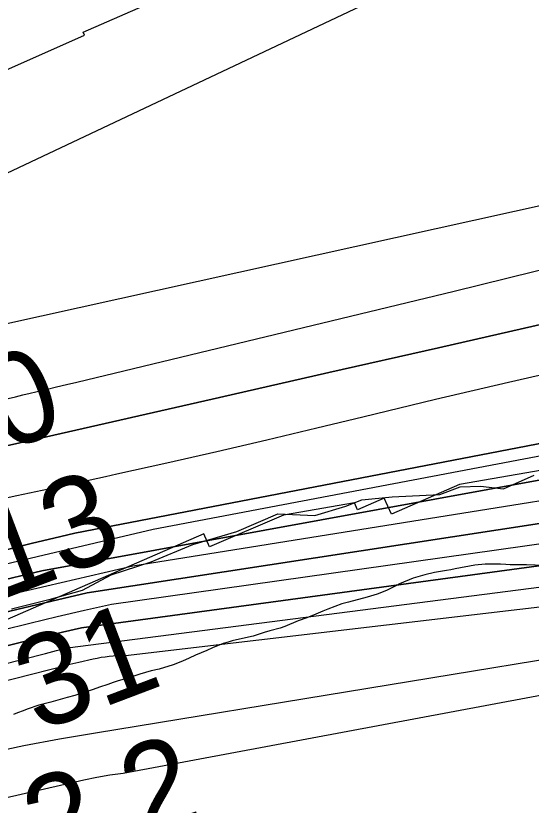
# Model space of a CAD drawing. Extents: x 3177185 to 3215018, y 812988 to 838321.
# Drawn here: x 3210269 to 3210645, y 827457 to 828033 of the extents above; entities that cross this region are included whole.
import ezdxf

# ---------------------------------------------------------------- set-up
doc = ezdxf.new("R2010")
doc.units = 0
for name, color, linetype in [('V-RIVR-EDGE', 7, 'Continuous'), ('V-RIVR-RANG', 7, 'Continuous'), ('V-ROAD-CNTR', 7, 'Continuous'), ('V-RRAP-RVMT', 7, 'Continuous'), ('V-SITE-VEGE', 7, 'Continuous'), ('V-TOPO-DPTH', 7, 'Continuous'), ('V-TOPO-MAJR', 7, 'Continuous'), ('V-TOPO-MINR', 7, 'Continuous'), ('V-TOPO-WATR', 7, 'Continuous')]:
    doc.layers.add(name, color=color, linetype=linetype)

msp = doc.modelspace()

# ---------------------------------------------------------------- linework, layer by layer
at = {"layer": 'V-RIVR-EDGE'}
msp.add_lwpolyline([(3210265.59, 827600.33), (3210294.74, 827607.64), (3210317.35, 827614.11), (3210338.25, 827625.36), (3210367.39, 827634.85), (3210397.85, 827647.38), (3210430.04, 827656.86), (3210460.07, 827669.83), (3210487.01, 827668.46), (3210509.63, 827675.36), (3210521.38, 827680.11), (3210543.56, 827682.23), (3210578.33, 827683.88), (3210593.13, 827689.49), (3210607.91, 827689.89), (3210624.86, 827688.11), (3210647.05, 827698.05)], dxfattribs=at)
at = {"layer": 'V-ROAD-CNTR'}
msp.add_spline([(3212784.04, 828348.86), (3212610.15, 828268.62), (3212500.86, 828208.2), (3212361.17, 828105.33), (3212289.92, 828011.63), (3212212.12, 827921.98), (3212160.44, 827881.32), (3212062.5, 827839.05), (3211919.46, 827792.25), (3211747.55, 827733.29), (3211657.99, 827699.93), (3211560.1, 827656.66), (3211363.42, 827587.05), (3211182.05, 827518.61), (3211077.49, 827480.62), (3210925.45, 827421.96), (3210802.69, 827370.03), (3210708.58, 827361.3), (3210560.17, 827356.57), (3210440.78, 827364.32), (3210309.26, 827359.73), (3210189.72, 827358.08), (3210079.22, 827334.44), (3209938.5, 827302.26)], degree=3, dxfattribs=at)
at = {"layer": 'V-RRAP-RVMT'}
for p, q in [((3210317.89, 828021.53), (3210431.77, 828071.83)), ((3210318.85, 828019.18), (3210317.89, 828021.53)), ((3210259.15, 827992.7), (3210318.85, 828019.18)), ((3210795.88, 827726.51), (3210592.66, 827691.16)), ((3210592.66, 827691.16), (3210542.88, 827669.61)), ((3210537.57, 827681.14), (3210518.17, 827672.76)), ((3210542.88, 827669.61), (3210537.57, 827681.14)), ((3210515.93, 827677.72), (3210464.19, 827668.8)), ((3210518.17, 827672.76), (3210515.93, 827677.72)), ((3210464.19, 827668.8), (3210410.19, 827645.67)), ((3210405.89, 827655.24), (3210256.44, 827590.14)), ((3210410.19, 827645.67), (3210405.89, 827655.24))]:
    msp.add_line(p, q, dxfattribs=at)
at = {"layer": 'V-SITE-VEGE'}
for points in [[(3210654.34, 827632.15), (3210641.56, 827632.62), (3210629.71, 827632.57), (3210626.45, 827632.81), (3210622.54, 827632.93), (3210611.46, 827633.01), (3210603.77, 827632.32), (3210589.45, 827629.65), (3210586.33, 827628.86), (3210583.2, 827628.45), (3210574.47, 827626.85), (3210567.31, 827625.25), (3210558.85, 827622.74), (3210548.84, 827618.66), (3210546.11, 827617.21), (3210539.22, 827613.92), (3210532.58, 827611.16), (3210525.16, 827608.91), (3210511.49, 827605.33), (3210506.81, 827604.01), (3210496.4, 827600.18), (3210492.76, 827598.6), (3210487.68, 827596.62), (3210481.05, 827593.86), (3210474.93, 827591.62), (3210465.18, 827587.4), (3210461.79, 827586.35), (3210454.11, 827584.36), (3210449.95, 827583.17), (3210441.88, 827580.53), (3210434.2, 827578.67), (3210426.65, 827577.07), (3210423.66, 827576.14), (3210420.14, 827575.21), (3210412.33, 827572.05), (3210408.17, 827570.08), (3210399.85, 827566.53), (3210395.17, 827564.29), (3210390.35, 827562.18), (3210383.59, 827559.55), (3210373.44, 827556.38), (3210367.45, 827555.05), (3210359.25, 827552.67), (3210349.49, 827549.62), (3210343.5, 827547.9), (3210339.86, 827546.71), (3210335.96, 827545.26)], [(3210335.96, 827545.26), (3210329.71, 827543.15), (3210325.28, 827541.44), (3210320.86, 827539.99), (3210311.75, 827537.21), (3210306.29, 827535.75), (3210294.18, 827532.18), (3210285.46, 827530.06), (3210277, 827527.28), (3210274.14, 827525.96), (3210269.97, 827524.51), (3210267.11, 827523.33)]]:
    msp.add_lwpolyline(points, dxfattribs=at)
at = {"layer": 'V-TOPO-DPTH'}
for points in [[(3207916.94, 827193.35), (3209133.45, 827419.85), (3209134.57, 827420.06), (3209135.13, 827420.17), (3209135.69, 827420.28), (3210188.36, 827627.29), (3210203.88, 827630.44), (3210219.36, 827633.73), (3210234.79, 827637.22), (3210250.2, 827640.85), (3210265.59, 827644.56), (3210280.99, 827648.26), (3210296.38, 827651.93), (3210311.79, 827655.59), (3211066.76, 827801.16), (3211072.48, 827802.21), (3211078.18, 827803.44), (3211103.7, 827809.58), (3211108.33, 827810.76), (3211112.94, 827812.04), (3211117.51, 827813.45), (3211122.05, 827814.95), (3211358.7, 827897.06), (3211474.76, 827938.54)], [(3211474.76, 827938.54), (3211358.7, 827897.06), (3211122.05, 827814.95), (3211117.51, 827813.45), (3211112.94, 827812.04), (3211108.33, 827810.76), (3211103.7, 827809.58), (3211078.18, 827803.44), (3211072.48, 827802.21), (3211066.76, 827801.16), (3210311.79, 827655.59), (3210296.38, 827651.93), (3210280.99, 827648.26), (3210265.59, 827644.56), (3210250.2, 827640.85), (3210234.79, 827637.22), (3210219.36, 827633.73), (3210203.88, 827630.44), (3210188.36, 827627.29), (3209135.69, 827420.28), (3209135.13, 827420.17), (3209134.57, 827420.06), (3209133.45, 827419.85), (3207916.94, 827193.35)], [(3211452.74, 827885.48), (3211387.45, 827864.01), (3211322.02, 827842.98), (3211256.5, 827822.24), (3211165.94, 827793.9), (3211145.55, 827787.85), (3211125.04, 827782.2), (3211104.38, 827777.15), (3210287.69, 827628.15), (3210250.69, 827619.4), (3210213.7, 827610.57), (3210042.48, 827569.44), (3209919.77, 827540.57), (3209796.88, 827512.46), (3209673.74, 827485.49), (3209550.43, 827459.29), (3209188.98, 827384.23), (3209165.81, 827379.51), (3209142.61, 827374.91), (3209119.39, 827370.47), (3209096.13, 827366.16), (3208723.69, 827298.48)], [(3208723.69, 827298.48), (3209096.13, 827366.16), (3209119.39, 827370.47), (3209142.61, 827374.91), (3209165.81, 827379.51), (3209188.98, 827384.23), (3209550.43, 827459.29), (3209673.74, 827485.49), (3209796.88, 827512.46), (3209919.77, 827540.57), (3210042.48, 827569.44), (3210213.7, 827610.57), (3210250.69, 827619.4), (3210287.69, 827628.15), (3211104.38, 827777.15), (3211125.04, 827782.2), (3211145.55, 827787.85), (3211165.94, 827793.9), (3211256.5, 827822.24), (3211322.02, 827842.98), (3211387.45, 827864.01), (3211452.74, 827885.48)], [(3211536.65, 827872.22), (3211263.28, 827776.59), (3211250.22, 827772.02), (3211237.15, 827767.47), (3211224.07, 827762.92), (3211211, 827758.39), (3211205.49, 827756.48), (3211195.13, 827753.02), (3211184.72, 827749.72), (3211174.24, 827746.65), (3211163.71, 827743.74), (3211153.11, 827741.11), (3211142.47, 827738.68), (3211131.76, 827736.57), (3211121.01, 827734.68), (3210320.78, 827612.11), (3210295.05, 827606.1), (3210269.36, 827599.96), (3210243.68, 827593.73), (3209260.11, 827352.56)], [(3209260.11, 827352.56), (3210243.68, 827593.73), (3210269.36, 827599.96), (3210295.05, 827606.1), (3210320.78, 827612.11), (3211121.01, 827734.68), (3211131.76, 827736.57), (3211142.47, 827738.68), (3211153.11, 827741.11), (3211163.71, 827743.74), (3211174.24, 827746.65), (3211184.72, 827749.72), (3211195.13, 827753.02), (3211205.49, 827756.48), (3211211, 827758.39), (3211224.07, 827762.92), (3211237.15, 827767.47), (3211250.22, 827772.02), (3211263.28, 827776.59), (3211536.65, 827872.22)], [(3210657.16, 827809.25), (3210577.25, 827791.03), (3210497.33, 827772.85), (3210417.41, 827754.69), (3210285.82, 827724.82), (3210271.68, 827721.62), (3210257.55, 827718.42), (3210243.41, 827715.25), (3210229.27, 827712.08), (3210035.05, 827668.63), (3209923.75, 827643.94), (3209812.4, 827619.51), (3209700.96, 827595.48)], [(3209700.96, 827595.48), (3209812.4, 827619.51), (3209923.75, 827643.94), (3210035.05, 827668.63), (3210229.27, 827712.08), (3210243.41, 827715.25), (3210257.55, 827718.42), (3210271.68, 827721.62), (3210285.82, 827724.82), (3210417.41, 827754.69), (3210497.33, 827772.85), (3210577.25, 827791.03), (3210657.16, 827809.25)], [(3211448.25, 827804.45), (3211350.91, 827771.01), (3211180.46, 827712.45), (3211168.32, 827708.39), (3211156.14, 827704.46), (3211143.9, 827700.72), (3211131.61, 827697.11), (3210316.66, 827586.57), (3210302.69, 827583.28), (3210288.73, 827579.89), (3210274.8, 827576.45), (3209996.42, 827506.6), (3209856.47, 827471.91), (3209716.4, 827437.76), (3209576.14, 827404.42), (3209435.74, 827371.61), (3209170.54, 827310.43), (3209162.64, 827308.68), (3209154.72, 827307.01), (3209146.78, 827305.47), (3209138.81, 827304.01), (3207953.48, 827097.34)], [(3209593.1, 827542.05), (3210204.42, 827669.4), (3210236.9, 827676.22), (3210269.37, 827683.09), (3210301.81, 827690.07), (3210334.25, 827697.1), (3210342.53, 827698.91), (3210379.06, 827707.02), (3210415.56, 827715.3), (3210452, 827723.82), (3210488.4, 827732.51), (3210521.97, 827740.65), (3210575.16, 827753.38), (3210628.4, 827765.92), (3210681.71, 827778.14)], [(3209593.1, 827542.05), (3210204.42, 827669.4), (3210236.9, 827676.22), (3210269.37, 827683.09), (3210301.81, 827690.07), (3210334.25, 827697.1), (3210342.53, 827698.91), (3210379.06, 827707.02), (3210415.56, 827715.3), (3210452, 827723.82), (3210488.4, 827732.51), (3210521.97, 827740.65), (3210575.16, 827753.38), (3210628.4, 827765.92), (3210681.71, 827778.14)]]:
    msp.add_lwpolyline(points, dxfattribs=at)
at = {"layer": 'V-TOPO-MAJR'}
for points in [[(3209140.28, 827503.95), (3210148.83, 827725.34), (3210165.29, 827729.05), (3210181.73, 827732.89), (3210198.12, 827736.91), (3210214.48, 827741.06), (3210236.43, 827746.76), (3210241.79, 827748.16), (3210247.14, 827749.57), (3210252.49, 827751.01), (3210257.83, 827752.46), (3210263.18, 827753.89), (3210268.54, 827755.29), (3210273.91, 827756.63), (3210279.29, 827757.93), (3210283.41, 827758.9), (3210290.85, 827760.66), (3210298.3, 827762.43), (3210305.74, 827764.21), (3210313.18, 827765.99), (3210588.75, 827832.3), (3210666.65, 827851.46)], [(3209675.17, 827369.43), (3209803.02, 827398.26), (3209931.02, 827426.42), (3210274.59, 827500.58), (3210300.67, 827505.62), (3210326.85, 827509.91), (3211122.29, 827640.22), (3211149.1, 827647.74), (3211175.81, 827655.56), (3211202.4, 827663.82), (3211228.89, 827672.38), (3211235.55, 827674.59), (3211258.67, 827682.18), (3211281.82, 827689.68), (3211305.03, 827697.02), (3211328.26, 827704.26), (3211351.55, 827711.32), (3211374.88, 827718.25), (3211398.27, 827724.98), (3211421.7, 827731.58)]]:
    msp.add_lwpolyline(points, dxfattribs=at)
at = {"layer": 'V-TOPO-MINR'}
for points in [[(3208738.29, 827444.48), (3209108.45, 827507.73), (3209113.53, 827508.64), (3209118.6, 827509.6), (3209123.65, 827510.64), (3209128.7, 827511.73), (3209333.11, 827557.62), (3209440.13, 827582.6), (3209546.83, 827608.79), (3209653.08, 827636.79), (3209759.02, 827665.99), (3210175.12, 827784.52), (3210202.68, 827792.33), (3210230.25, 827800.07), (3210257.85, 827807.73), (3210920.97, 827954.57), (3210950.32, 827962.6), (3210979.5, 827971.25), (3211023.18, 827984.98), (3211031.11, 827987.57), (3211039, 827990.29), (3211046.82, 827993.19), (3211054.6, 827996.22), (3211471.39, 828164.14)], [(3209641.67, 827697.79), (3209734.59, 827730.31), (3209827.59, 827762.61), (3209920.7, 827794.58), (3210013.89, 827826.33), (3210154.36, 827873.91), (3210177.21, 827882.1), (3210199.85, 827890.79), (3210222.18, 827900.27), (3210244.3, 827910.26), (3210537.77, 828048.93)], [(3207916.94, 827193.35), (3209133.45, 827419.85), (3209134.57, 827420.06), (3209135.13, 827420.17), (3209135.69, 827420.28), (3210188.36, 827627.29), (3210203.88, 827630.44), (3210219.36, 827633.73), (3210234.79, 827637.22), (3210250.2, 827640.85), (3210265.59, 827644.56), (3210280.99, 827648.26), (3210296.38, 827651.93), (3210311.79, 827655.59), (3211066.76, 827801.16), (3211072.48, 827802.21), (3211078.18, 827803.44), (3211103.7, 827809.58), (3211108.33, 827810.76), (3211112.94, 827812.04), (3211117.51, 827813.45), (3211122.05, 827814.95), (3211358.7, 827897.06), (3211474.76, 827938.54)], [(3208307.1, 827244.59), (3209115.55, 827394.01), (3209127, 827396.15), (3209138.44, 827398.33), (3209149.88, 827400.56), (3209161.3, 827402.83), (3209886.64, 827548.56), (3209953.18, 827562.31), (3210019.61, 827576.56), (3210085.87, 827591.55), (3210152.02, 827607.04), (3210199.54, 827618.44), (3210241.86, 827628.55), (3210284.2, 827638.6), (3210326.56, 827648.57), (3210368.94, 827658.47), (3211142.3, 827805.45), (3211303.91, 827858.95), (3211396.5, 827889.64), (3211489.08, 827920.35)], [(3208723.69, 827298.48), (3209096.13, 827366.16), (3209119.39, 827370.47), (3209142.61, 827374.91), (3209165.81, 827379.51), (3209188.98, 827384.23), (3209550.43, 827459.29), (3209673.74, 827485.49), (3209796.88, 827512.46), (3209919.77, 827540.57), (3210042.48, 827569.44), (3210213.7, 827610.57), (3210250.69, 827619.4), (3210287.69, 827628.15), (3211104.38, 827777.15), (3211125.04, 827782.2), (3211145.55, 827787.85), (3211165.94, 827793.9), (3211256.5, 827822.24), (3211322.02, 827842.98), (3211387.45, 827864.01), (3211452.74, 827885.48)], [(3209637.11, 827459.54), (3209734.8, 827482.79), (3210228.51, 827602.26), (3210259.91, 827609.8), (3210291.33, 827617.25), (3210322.77, 827624.59), (3210354.24, 827631.85), (3210940.93, 827725.8), (3211070.65, 827750.05), (3211101.78, 827756.35), (3211132.75, 827763.25), (3211163.52, 827771.07), (3211194.13, 827779.49), (3211209.69, 827784.02), (3211247.9, 827795.43), (3211285.99, 827807.19), (3211323.92, 827819.47), (3211361.73, 827832.11), (3211377.48, 827837.49), (3211423.08, 827853.11)], [(3208865.63, 827265.62), (3209146.08, 827314.39), (3209149.63, 827315.04), (3209153.17, 827315.72), (3209156.7, 827316.46), (3209160.22, 827317.24), (3209286.98, 827346.24), (3209353.83, 827361.73), (3209420.62, 827377.46), (3209487.32, 827393.57), (3209553.97, 827409.93), (3210259.22, 827585.06), (3210279.04, 827589.92), (3210298.87, 827594.7), (3210318.73, 827599.36), (3210338.6, 827603.94), (3211145.66, 827717.76), (3211150.21, 827719.17), (3211154.74, 827720.66), (3211159.26, 827722.19), (3211398.94, 827805.63), (3211516.03, 827847.73)], [(3209700.96, 827595.48), (3209812.4, 827619.51), (3209923.75, 827643.94), (3210035.05, 827668.63), (3210229.27, 827712.08), (3210243.41, 827715.25), (3210257.55, 827718.42), (3210271.68, 827721.62), (3210285.82, 827724.82), (3210417.41, 827754.69), (3210497.33, 827772.85), (3210577.25, 827791.03), (3210657.16, 827809.25)], [(3207953.48, 827097.34), (3209138.81, 827304.01), (3209146.78, 827305.47), (3209154.72, 827307.01), (3209162.64, 827308.68), (3209170.54, 827310.43), (3209435.74, 827371.61), (3209576.14, 827404.42), (3209716.4, 827437.76), (3209856.47, 827471.91), (3209996.42, 827506.6), (3210274.8, 827576.45), (3210288.73, 827579.89), (3210302.69, 827583.28), (3210316.66, 827586.57), (3211131.61, 827697.11), (3211143.9, 827700.72), (3211156.14, 827704.46), (3211168.32, 827708.39), (3211180.46, 827712.45), (3211350.91, 827771.01), (3211448.25, 827804.45)], [(3208481.48, 827167.39), (3209128.82, 827289.26), (3209142.86, 827292.01), (3209156.88, 827294.88), (3209170.85, 827297.95), (3209184.79, 827301.15), (3209819.3, 827451.31), (3209900.66, 827470.77), (3209981.95, 827490.48), (3210063.15, 827510.57), (3210144.29, 827530.91), (3210290.36, 827567.89), (3210298.43, 827569.9), (3210306.5, 827571.87), (3211121.57, 827676.9), (3211142.01, 827682.82), (3211162.39, 827688.94), (3211182.66, 827695.4), (3211202.86, 827702.08), (3211310.1, 827738.49), (3211383.9, 827763.45), (3211457.74, 827788.29)], [(3209593.1, 827542.05), (3210204.42, 827669.4), (3210236.9, 827676.22), (3210269.37, 827683.09), (3210301.81, 827690.07), (3210334.25, 827697.1), (3210342.53, 827698.91), (3210379.06, 827707.02), (3210415.56, 827715.3), (3210452, 827723.82), (3210488.4, 827732.51), (3210521.97, 827740.65), (3210575.16, 827753.38), (3210628.4, 827765.92), (3210681.71, 827778.14)], [(3209700.51, 827334.29), (3209806.33, 827358.5), (3210318.31, 827475.47), (3210327.83, 827477.44), (3210337.38, 827479.15), (3210346.99, 827480.48), (3211177.72, 827635.66), (3211180.43, 827636.41), (3211183.12, 827637.19), (3211185.8, 827638.01), (3211188.47, 827638.87), (3211189.51, 827639.21), (3211193.81, 827640.59), (3211195.96, 827641.25), (3211200.28, 827642.53), (3211204.62, 827643.73), (3211206.8, 827644.3), (3211385.7, 827690.07), (3211476.59, 827715.69)], [(3209208.04, 827286.32), (3210182.28, 827528.13), (3210203.64, 827533.46), (3210224.99, 827538.81), (3210246.32, 827544.2), (3210267.66, 827549.62), (3210305.9, 827559.39), (3210308.11, 827559.94), (3210312.53, 827561.01), (3210314.74, 827561.52), (3210325.06, 827563.86), (3210327.98, 827564.47), (3210330.9, 827565.02), (3210333.85, 827565.46), (3210336.8, 827565.83), (3210339.77, 827566.08), (3210342.74, 827566.25), (3210345.71, 827566.29), (3210348.69, 827566.24), (3211111.03, 827655.89)]]:
    msp.add_lwpolyline(points, dxfattribs=at)
at = {"layer": 'V-TOPO-WATR'}
msp.add_lwpolyline([(3209260.11, 827352.56), (3210243.68, 827593.73), (3210269.36, 827599.96), (3210295.05, 827606.1), (3210320.78, 827612.11), (3211121.01, 827734.68), (3211131.76, 827736.57), (3211142.47, 827738.68), (3211153.11, 827741.11), (3211163.71, 827743.74), (3211174.24, 827746.65), (3211184.72, 827749.72), (3211195.13, 827753.02), (3211205.49, 827756.48), (3211211, 827758.39), (3211224.07, 827762.92), (3211237.15, 827767.47), (3211250.22, 827772.02), (3211263.28, 827776.59), (3211536.65, 827872.22)], dxfattribs=at)

# ---------------------------------------------------------------- texts
at = {"layer": 'V-RIVR-RANG'}
for s, rotation, p in [('-40', 20.76222, (3210186.25, 827686.51)), ('-13', 20.76222, (3210228.55, 827595.68)), ('31', 20.76222, (3210284.66, 827510.1)), ('42.2', 18.33833, (3210241.31, 827392.2))]:
    msp.add_text(s, height=67, rotation=rotation, dxfattribs=at).set_placement(p)

doc.saveas('drawing.dxf')
